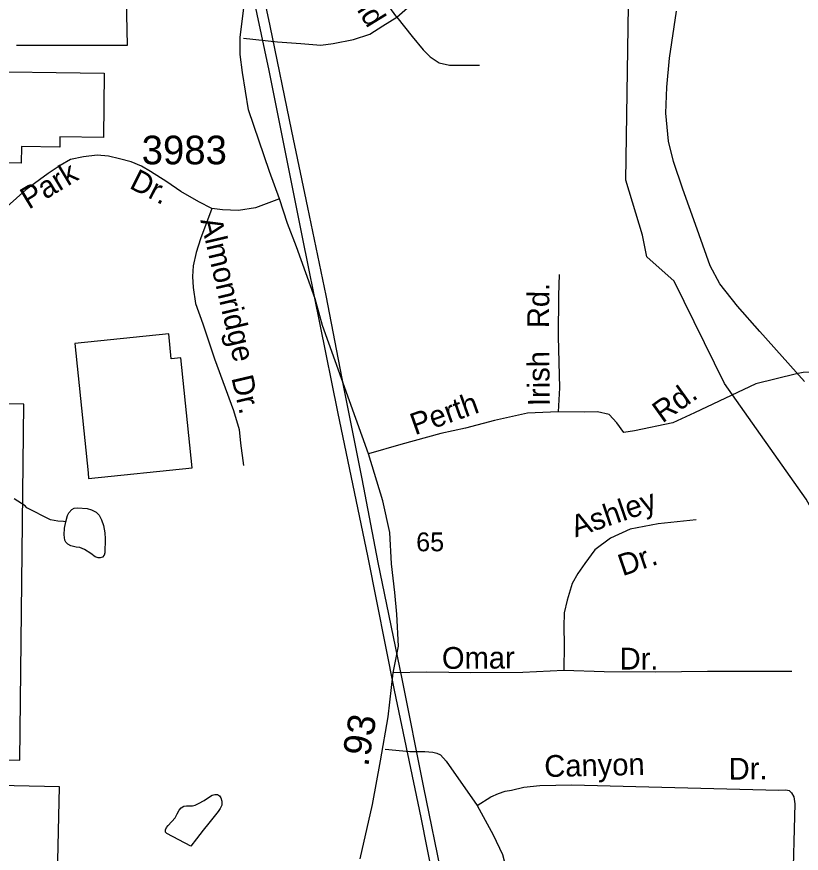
# Model space of a CAD drawing. Extents: x 1547597 to 1699558, y 810033 to 920809.
# Drawn here: x 1615025 to 1618448, y 901219 to 904868 of the extents above; entities that cross this region are included whole.
import ezdxf

# ---------------------------------------------------------------- set-up
doc = ezdxf.new("R2010")
doc.units = 0
for name, color, linetype in [('Exist Boundary Political City Limit New', 7, 'Continuous'), ('Exist Cultural Warehouse Building Footprint', 7, 'Continuous'), ('Exist Hydrographic Creek Single Shore', 7, 'Continuous'), ('Exist Hydrographic Misc Water Feature', 7, 'Continuous'), ('Exist Railroad Mainline', 7, 'Continuous'), ('Exist Road Non-System Type 51', 7, 'Continuous'), ('Exist Road Non-System Type 51 Label', 7, 'Continuous'), ('Exist Road Primary NC Attributed', 7, 'Continuous'), ('Exist Road Primary NC Label', 7, 'Continuous'), ('Exist Road Secondary Mileage Hundredths English Label', 7, 'Continuous'), ('Exist Road Secondary Type 51 Attributed', 7, 'Continuous'), ('Exist Road Secondary Type 51 Label', 7, 'Continuous'), ('Exist Road Secondary Type 51 Number Label', 7, 'Continuous'), ('Exist Utilities Electrical Transmission Line', 7, 'Continuous'), ('Map Preparation Boundary City Limit Buffer Line', 7, 'Continuous')]:
    doc.layers.add(name, color=color, linetype=linetype)

msp = doc.modelspace()

# ---------------------------------------------------------------- linework, layer by layer
at = {"layer": 'Exist Boundary Political City Limit New'}
for points in [[(1615023.8, 904744), (1615508.1, 904744), (1615494.5, 905410.1), (1615349.7, 905450.9), (1614892.5, 905459.9)], [(1615198, 900865.6), (1615211.6, 901508.9), (1614220.3, 901531.6)]]:
    msp.add_lwpolyline(points, dxfattribs=at)
at = {"layer": 'Exist Cultural Warehouse Building Footprint'}
for points in [[(1614779.4, 904630.6), (1615407.3, 904622.2), (1615403.5, 904341.5), (1615214, 904344.1), (1615213.4, 904299.6), (1615046, 904301.8), (1615045, 904229.4), (1614846.8, 904232), (1614847.5, 904285.5), (1614776.6, 904286.5), (1614754, 904286.8), (1614757.2, 904524), (1614778, 904523.7)], [(1615790.8, 902900.3), (1615742.1, 903381.1), (1615699.7, 903376.8), (1615688.7, 903485.1), (1615279.5, 903443.6), (1615336.7, 902878.8), (1615339.2, 902854.5)], [(1614426.3, 903185.9), (1614408.9, 901632.1), (1615039.1, 901625), (1615056.5, 903178.9)]]:
    msp.add_lwpolyline(points, close=True, dxfattribs=at)
at = {"layer": 'Exist Hydrographic Creek Single Shore'}
msp.add_lwpolyline([(1618907.6, 901087.9), (1618847.6, 901478.7), (1618847.7, 902039.4), (1618740.5, 902282.1), (1618603.1, 902524.8), (1618469.3, 902763.9), (1618113.9, 903268.3), (1617892.9, 903715), (1617774.8, 903820.7), (1617755.9, 903915.3), (1617683.1, 904155.8), (1617697.4, 905107.7), (1617684.4, 905805.1), (1617639.4, 906281.5), (1617569, 906521.9)], dxfattribs=at)
at = {"layer": 'Exist Hydrographic Misc Water Feature'}
for points in [[(1615240, 902665.8), (1615230.2, 902666), (1615204.2, 902667.9), (1615172.6, 902674.4), (1615069.6, 902726.2), (1615061.7, 902734.3), (1615014.2, 902765.1)], [(1615240, 902665.8), (1615246.3, 902692.4), (1615253.2, 902704.2), (1615266.2, 902719.3), (1615275.4, 902725.4), (1615290.9, 902726.7), (1615333.5, 902723.6), (1615351.4, 902717.3), (1615371.8, 902707.8), (1615385.5, 902694.2), (1615396, 902673.6), (1615404, 902649.8), (1615409.7, 902617.4), (1615411, 902591.7), (1615409.7, 902529.6), (1615406.6, 902520.3), (1615399.2, 902511.2), (1615390, 902508.2), (1615381.2, 902508.3), (1615368.4, 902512.1), (1615348.5, 902526.3), (1615320.5, 902544.5), (1615300.7, 902552.5), (1615284.8, 902554.8), (1615261.2, 902560.7), (1615248.5, 902567.6), (1615239.9, 902575.9), (1615235.3, 902585.2), (1615232.5, 902608.8), (1615234.4, 902637.6), (1615240, 902665.8)], [(1615686.8, 901340), (1615716.1, 901374.2), (1615725.7, 901392.1), (1615733.8, 901407.9), (1615743.4, 901418), (1615754, 901424.6), (1615766.8, 901426.7), (1615792.5, 901426.8), (1615804.6, 901429.7), (1615818.9, 901436.2), (1615843.2, 901449.1), (1615861.5, 901462.1), (1615878.2, 901473.5), (1615889.9, 901476.4), (1615901.6, 901475.1), (1615910.2, 901470.5), (1615915.7, 901461.3), (1615920, 901446.6), (1615920.2, 901429.7), (1615913.7, 901414.3), (1615904.8, 901401.3), (1615863.1, 901350.1), (1615838.3, 901319.6), (1615809.6, 901281.8), (1615785.1, 901250.5), (1615679.9, 901305.7), (1615674.7, 901311), (1615674.1, 901321.6), (1615679.1, 901332.5), (1615686.8, 901340)]]:
    msp.add_lwpolyline(points, dxfattribs=at)
at = {"layer": 'Exist Railroad Mainline'}
msp.add_lwpolyline([(1618461.5, 903277), (1618268, 903495), (1618169.2, 903606.1), (1618092.3, 903703.1), (1618051.3, 903781.4), (1617987.3, 903962.2), (1617931, 904116.7), (1617890.3, 904237.2), (1617869.2, 904325.2), (1617856.7, 904447.4), (1617861.8, 904561.3), (1617873.2, 904687.2), (1617903.6, 904892.7)], dxfattribs=at)
at = {"layer": 'Exist Road Non-System Type 51'}
for points in [[(1616683.5, 904866.4), (1616572.1, 905021.8), (1616555.2, 905052.2), (1616541.7, 905086), (1616545.1, 905123.1), (1616548.4, 905180.6), (1616558.6, 905285.3)], [(1616683.5, 904866.4), (1616778, 904950.9), (1616838.7, 905028.6), (1616869.1, 905082.6)], [(1616015.1, 904775.2), (1616163.6, 904758.4), (1616264.9, 904751.6), (1616352.7, 904744.8), (1616406.7, 904751.6), (1616494.4, 904768.5), (1616565.3, 904792.1), (1616622.7, 904829.3), (1616683.5, 904866.4)], [(1616683.5, 904866.4), (1616751, 904782), (1616798.2, 904724.6), (1616828.6, 904694.2), (1616869.1, 904667.2), (1616913, 904657), (1616967, 904657), (1617044.7, 904657)], [(1615876, 904031.3), (1615826.8, 903899.3), (1615808, 903840.2), (1615794.6, 903781.2), (1615791.9, 903735.6), (1615794.6, 903687.2), (1615805.3, 903617.5), (1615837.5, 903528.9), (1615888.5, 903375.9), (1615971.7, 903150.4), (1615995.8, 903067.2), (1616001.2, 903008.1), (1616014.6, 902911.5)], [(1617392.2, 903744), (1617389.1, 903652), (1617387.1, 903474.1), (1617392.7, 903250.1), (1617388, 903144.7)], [(1619602.8, 903327.1), (1619148.9, 903325.7), (1618851.6, 903327.5), (1618635.8, 903320), (1618457, 903316.3), (1618426.9, 903310.6)], [(1618426.9, 903310.6), (1618250, 903267.3), (1617982.8, 903141.1), (1617888.2, 903096.3), (1617720.7, 903062.4), (1617673.7, 903054.9), (1617643.6, 903096.3), (1617609.7, 903134), (1617558.9, 903145.3), (1617502.4, 903143.4), (1617388, 903144.7)], [(1617388, 903144.7), (1617253.7, 903139.7), (1617109.3, 903106.7), (1616982.6, 903073.8), (1616876.2, 903050.9), (1616701.4, 903002.8), (1616559.6, 902962.2)], [(1617989.5, 902673.3), (1617823.1, 902656.3), (1617701.5, 902632.8), (1617616.1, 902594.4), (1617547.9, 902543.1), (1617504, 902483), (1617473.7, 902440.1), (1617449.2, 902395.6), (1617426.4, 902323.8), (1617413.8, 902268.1), (1617411.6, 902207.5), (1617414.2, 902130.2), (1617412.9, 902016.1)], [(1617412.9, 902016.1), (1617233, 902008.2), (1617007.1, 902006.8), (1616815.2, 902008.9), (1616667.3, 902006.7)], [(1618406.4, 902013), (1618248.5, 902012.8), (1618038.6, 902013), (1617812.6, 902009.6), (1617588.9, 902010.2), (1617412.9, 902016.1)], [(1616633.2, 901673.4), (1616740.9, 901663.3), (1616806.1, 901663.3), (1616841.2, 901660.8), (1616858.7, 901655.8), (1616873.8, 901648.3), (1616898.8, 901620.7), (1617034.2, 901427.6)], [(1617034.2, 901427.6), (1617094.3, 901465.2), (1617126.9, 901480.3), (1617157, 901490.3), (1617184.6, 901495.3), (1617237.2, 901507.9), (1617307.4, 901515.4), (1617447.7, 901517.9), (1617725.9, 901510.4), (1618350, 901495.3), (1618380.4, 901495.7), (1618395.1, 901492.8), (1618405.1, 901482.8), (1618415.1, 901465.2), (1618420.1, 901435.1), (1618410.1, 901051.4)], [(1617034.2, 901427.6), (1617104.4, 901299.7), (1617144.5, 901214.5), (1617167, 901129.2), (1617182, 901036.4), (1617297.3, 901043.9), (1617442.7, 901041.4), (1617635.7, 901038.9), (1617818.6, 901038.9), (1617999.1, 901036.4), (1618197.1, 901031.4), (1618279.8, 901018.8), (1618355, 901028.9), (1618410.1, 901051.4)]]:
    msp.add_lwpolyline(points, dxfattribs=at)
at = {"layer": 'Exist Road Primary NC Attributed'}
for points in [[(1616171.2, 904074.1), (1616127.9, 904192.7), (1616037, 904462.9), (1616010.9, 904625.3), (1615999.6, 904703.4), (1616000.6, 904779.2), (1616015.9, 904905.2), (1616055.4, 905044.7), (1616108, 905266), (1616147.4, 905417.8), (1616177, 905523.5), (1616228.2, 905687.2), (1616263.7, 905827.2), (1616285.4, 905957.4), (1616283.4, 906091.5), (1616273.6, 906203.9), (1616242.1, 906386.1), (1616182.9, 906600.9), (1616139.5, 906783.9), (1616067.7, 907099.9), (1616007.5, 907342.1), (1616011.4, 907462.4), (1616017.3, 907503.8), (1616043, 907553.1)], [(1616524.3, 901194.5), (1616577, 901431.8), (1616613.1, 901623.3), (1616645.2, 901814.8), (1616667.3, 902006.7), (1616690.6, 902122.3), (1616684.1, 902262.3), (1616675.2, 902356.3), (1616660.5, 902482.5), (1616652.5, 902618), (1616622.4, 902757.3), (1616559.6, 902962.2), (1616359.1, 903521.3), (1616327.1, 903637.4), (1616246.5, 903865), (1616207, 903966.7), (1616171.2, 904074.1)]]:
    msp.add_lwpolyline(points, dxfattribs=at)
at = {"layer": 'Exist Road Secondary Type 51 Attributed'}
msp.add_lwpolyline([(1616171.2, 904074.1), (1616067.4, 904035.1), (1615992.4, 904023.8), (1615923.4, 904025.5), (1615876, 904031.3), (1615819.8, 904061.4), (1615741, 904106.4), (1615681, 904147.7), (1615609.7, 904192.7), (1615569.8, 904217), (1615524.3, 904235.8), (1615473.4, 904249.2), (1615425.8, 904260.3), (1615377, 904264.1), (1615317, 904256.6), (1615260.7, 904245.3), (1615215.7, 904219), (1615163.2, 904185.2), (1615065.6, 904113.9), (1614941.8, 904005)], dxfattribs=at)
at = {"layer": 'Exist Utilities Electrical Transmission Line'}
for points in [[(1614975.5, 910329.4), (1615070.8, 909910.4), (1615235.7, 909112.7), (1615383.9, 908417.3), (1615491.8, 907868.4), (1615609.6, 907325.1), (1615729.2, 906757.9), (1615833.6, 906270.9), (1615914.7, 905842.2), (1616040, 905252.9), (1616129.2, 904828.1), (1616224.2, 904369.3), (1616294.3, 904036.4), (1616373.9, 903651.8), (1616451.5, 903253), (1616531, 902852.1), (1616600.8, 902487.5), (1616705.2, 901980.5), (1616799.8, 901505.7), (1616883.1, 901102.7)], [(1614918.9, 910272.1), (1614989.4, 909961.2), (1615141.6, 909269.7), (1615373.2, 908169.6), (1615585.7, 907159.5), (1615764.5, 906339.8), (1615935.2, 905530), (1616125.1, 904634.2), (1616270.8, 903906.8), (1616424.3, 903145.3), (1616557, 902510), (1616672.6, 901930.9), (1616788.4, 901375.8), (1616916.9, 900728.6)]]:
    msp.add_lwpolyline(points, dxfattribs=at)
at = {"layer": 'Map Preparation Boundary City Limit Buffer Line'}
for points in [[(1615023.8, 904744), (1615508.1, 904744), (1615494.5, 905410.1), (1615349.7, 905450.9), (1614892.5, 905459.9)], [(1615198, 900865.6), (1615211.6, 901508.9), (1614220.3, 901531.6)]]:
    msp.add_lwpolyline(points, dxfattribs=at)

# ---------------------------------------------------------------- texts
at = {"layer": 'Exist Road Non-System Type 51 Label'}
for s, rotation, p in [('Brights -field', 301.6463, (1616189, 905415.7)), ('Almonridge', 283.2611, (1615826.1, 903981.1)), ('Rd.', 89.3522, (1617347.3, 903509.5)), ('Irish', 90.7296, (1617351.4, 903170.5)), ('Dr.', 283.2611, (1615961.3, 903293.4)), ('Rd.', 35.5755, (1617842.4, 903093.4)), ('Perth', 19.5353, (1616762.8, 903042.3)), ('Ashley', 18.9451, (1617463, 902596.3)), ('Dr.', 18.9451, (1617668.7, 902427.3)), ('Omar', 0.3586, (1616880.7, 902023.7)), ('Dr.', 359.8614, (1617655.7, 902021)), ('Canyon', 1.2925, (1617328, 901551.8)), ('Dr.', 0.6867, (1618131.9, 901540))]:
    msp.add_text(s, height=95, rotation=rotation, dxfattribs=at).set_placement(p)
at = {"layer": 'Exist Road Primary NC Label'}
msp.add_text('65', height=82.02, dxfattribs=at).set_placement((1616768.1, 902536.7))
at = {"layer": 'Exist Road Secondary Mileage Hundredths English Label'}
msp.add_text('.93', height=120, rotation=80.4815, dxfattribs=at).set_placement((1616558.3, 901594.1))
at = {"layer": 'Exist Road Secondary Type 51 Label'}
for s, rotation, p in [('Park', 31.0484, (1615078, 904025.8)), ('Dr.', 333.1158, (1615512, 904122.8))]:
    msp.add_text(s, height=95, rotation=rotation, dxfattribs=at).set_placement(p)
at = {"layer": 'Exist Road Secondary Type 51 Number Label'}
msp.add_text('3983', height=125, dxfattribs=at).set_placement((1615570.6, 904224.6))

doc.saveas('drawing.dxf')
